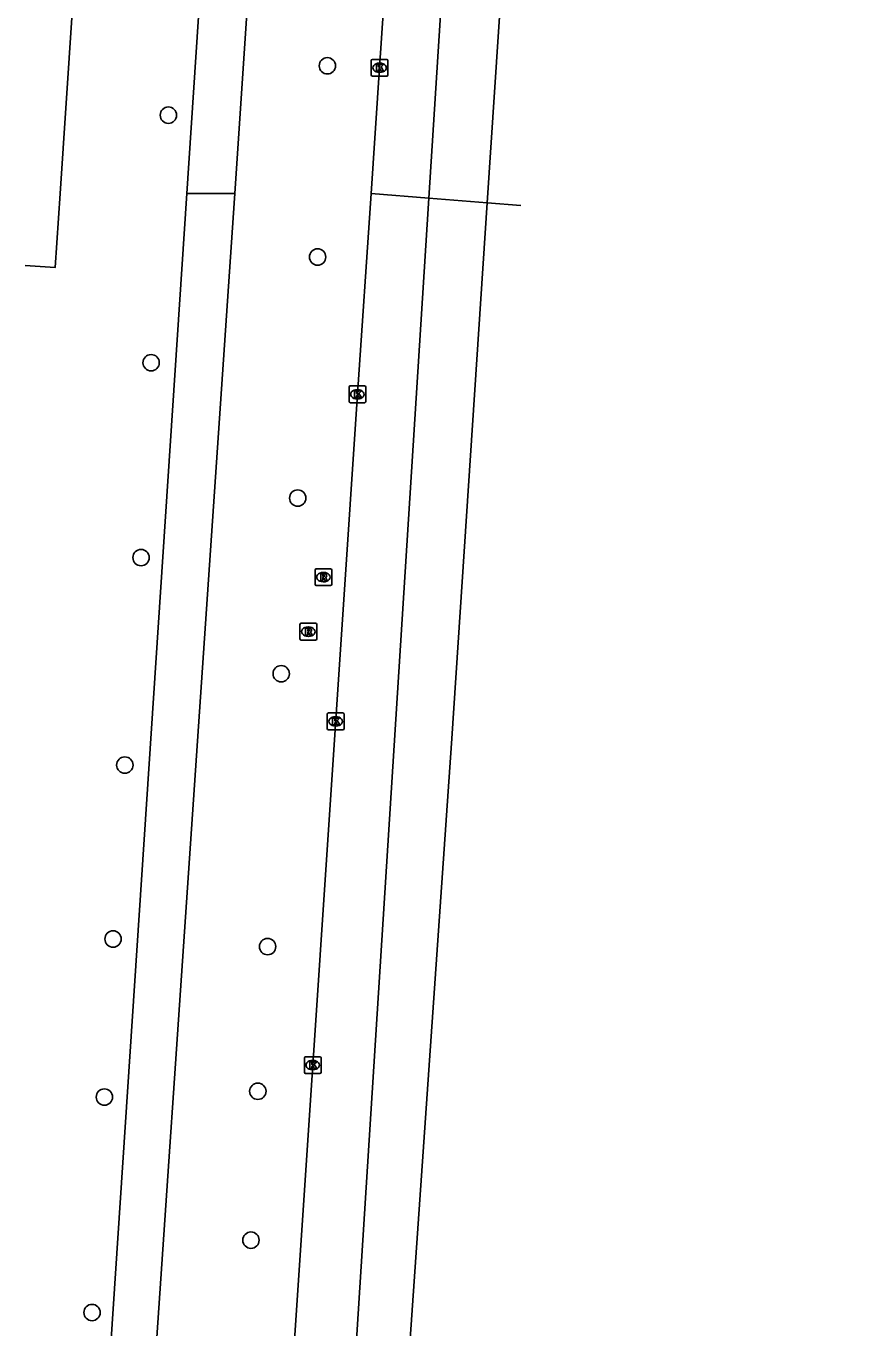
# Model space of a CAD drawing. Extents: x 161084 to 161928, y 385355 to 386522.
# Drawn here: x 161860.4 to 161909.9, y 385932.3 to 386010 of the extents above; entities that cross this region are included whole.
import ezdxf

# ---------------------------------------------------------------- set-up
doc = ezdxf.new("R2010")
doc.units = 0
for name, color, linetype in [('IMGEO_Berm_groen', 7, 'Continuous'), ('IMGEO_Boom', 7, 'Continuous'), ('IMGEO_Fietspad_gesloten', 7, 'Continuous'), ('IMGEO_Kolk', 7, 'Continuous'), ('IMGEO_Rijbaan_regionaal_gesloten', 7, 'Continuous'), ('IMGEO_Rioolput', 7, 'Continuous')]:
    doc.layers.add(name, color=color, linetype=linetype)

msp = doc.modelspace()

# ---------------------------------------------------------------- linework, layer by layer
at = {"layer": 'IMGEO_Berm_groen'}
msp.add_lwpolyline([(161862.326, 386016.281), (161863.481, 386016.205), (161862.401, 386000), (161862.107, 385995.589), (161860.312, 385995.707)], dxfattribs=at)
at = {"layer": 'IMGEO_Boom'}
for centre in [(161878.361, 386007.624), (161868.869, 386004.676), (161877.775, 385996.206), (161867.835, 385989.891), (161876.587, 385981.808), (161867.235, 385978.258), (161875.602, 385971.318), (161866.264, 385965.863), (161865.561, 385955.478), (161874.788, 385955.024), (161874.207, 385946.386), (161865.045, 385946.039), (161873.796, 385937.495), (161864.309, 385933.172)]:
    msp.add_circle(centre, 0.489, dxfattribs=at)
at = {"layer": 'IMGEO_Fietspad_gesloten'}
for points in [[(161872.841, 386000.002), (161877.74, 386073.727), (161880.64, 386115.728), (161889.428, 386249.977), (161893.251, 386306.802), (161893.91, 386321.858), (161893.593, 386328.226), (161893.095, 386333.841), (161892.584, 386340.168)], [(161891.064, 386331.233), (161891.084, 386328.755), (161891.158, 386319.706), (161890.614, 386306.794), (161886.48, 386250), (161877.617, 386115.791), (161869.97, 386000)], [(161869.97, 386000), (161860.914, 385862.863), (161860.697, 385856.475), (161860.437, 385843.514), (161860.421, 385812.4)], [(161863.707, 385862.465), (161865.295, 385889.362), (161872.841, 386000.002)], [(161869.97, 386000), (161872.841, 386000.002)]]:
    msp.add_lwpolyline(points, dxfattribs=at)
at = {"layer": 'IMGEO_Kolk'}
for p, q in [((161880.974, 386007.08), (161880.974, 386007.932)), ((161881.049, 386008.006), (161881.901, 386008.006)), ((161881.462, 386007.786), (161881.487, 386007.786)), ((161881.975, 386007.932), (161881.975, 386007.08)), ((161881.901, 386007.006), (161881.049, 386007.006)), ((161881.485, 386007.226), (161881.46, 386007.226)), ((161879.654, 385987.58), (161879.654, 385988.432)), ((161879.729, 385988.506), (161880.581, 385988.506)), ((161880.142, 385988.286), (161880.167, 385988.286)), ((161880.655, 385988.432), (161880.655, 385987.58)), ((161880.581, 385987.506), (161879.729, 385987.506)), ((161880.165, 385987.726), (161880.14, 385987.726)), ((161878.353, 385968.05), (161878.353, 385968.902)), ((161878.428, 385968.976), (161879.28, 385968.976)), ((161878.841, 385968.756), (161878.866, 385968.756)), ((161879.354, 385968.902), (161879.354, 385968.05)), ((161879.28, 385967.976), (161878.428, 385967.976)), ((161878.864, 385968.196), (161878.839, 385968.196)), ((161876.986, 385947.525), (161876.986, 385948.377)), ((161877.061, 385948.451), (161877.913, 385948.451)), ((161877.987, 385948.377), (161877.987, 385947.525)), ((161877.497, 385947.671), (161877.472, 385947.671)), ((161877.474, 385948.231), (161877.499, 385948.231)), ((161877.913, 385947.451), (161877.061, 385947.451))]:
    msp.add_line(p, q, dxfattribs=at)
for points in [[(161880.974, 386007.08), (161880.974, 386007.932)], [(161881.049, 386008.006), (161881.901, 386008.006)], [(161881.295, 386007.706), (161881.418, 386007.706), (161881.418, 386007.555), (161881.548, 386007.706), (161881.712, 386007.706), (161881.566, 386007.555), (161881.719, 386007.306), (161881.567, 386007.306), (161881.482, 386007.47), (161881.418, 386007.403), (161881.418, 386007.306), (161881.295, 386007.306), (161881.295, 386007.706)], [(161881.975, 386007.932), (161881.975, 386007.08)], [(161881.901, 386007.006), (161881.049, 386007.006)], [(161879.654, 385987.58), (161879.654, 385988.432)], [(161879.729, 385988.506), (161880.581, 385988.506)], [(161879.975, 385988.206), (161880.098, 385988.206), (161880.098, 385988.055), (161880.228, 385988.206), (161880.392, 385988.206), (161880.246, 385988.055), (161880.399, 385987.806), (161880.247, 385987.806), (161880.162, 385987.97), (161880.098, 385987.903), (161880.098, 385987.806), (161879.975, 385987.806), (161879.975, 385988.206)], [(161880.655, 385988.432), (161880.655, 385987.58)], [(161880.581, 385987.506), (161879.729, 385987.506)], [(161878.353, 385968.05), (161878.353, 385968.902)], [(161878.428, 385968.976), (161879.28, 385968.976)], [(161878.674, 385968.676), (161878.797, 385968.676), (161878.797, 385968.525), (161878.927, 385968.676), (161879.091, 385968.676), (161878.945, 385968.525), (161879.098, 385968.276), (161878.946, 385968.276), (161878.861, 385968.44), (161878.797, 385968.373), (161878.797, 385968.276), (161878.674, 385968.276), (161878.674, 385968.676)], [(161879.354, 385968.902), (161879.354, 385968.05)], [(161879.28, 385967.976), (161878.428, 385967.976)], [(161876.986, 385947.525), (161876.986, 385948.377)], [(161877.061, 385948.451), (161877.913, 385948.451)], [(161877.987, 385948.377), (161877.987, 385947.525)], [(161877.307, 385948.151), (161877.43, 385948.151), (161877.43, 385948), (161877.56, 385948.151), (161877.724, 385948.151), (161877.578, 385948), (161877.731, 385947.751), (161877.579, 385947.751), (161877.494, 385947.915), (161877.43, 385947.848), (161877.43, 385947.751), (161877.307, 385947.751), (161877.307, 385948.151)], [(161877.913, 385947.451), (161877.061, 385947.451)]]:
    msp.add_lwpolyline(points, dxfattribs=at)
for centre, start, end in [((161881.051, 386007.93), 91.55205, 178.44795), ((161881.051, 386007.93), 91.55205, 178.44795), ((161881.899, 386007.93), 1.55205, 88.44795), ((161881.899, 386007.93), 1.55205, 88.44795), ((161881.051, 386007.082), 181.55205, 268.44795), ((161881.051, 386007.082), 181.55205, 268.44795), ((161881.899, 386007.082), 271.55205, 358.44795), ((161881.899, 386007.082), 271.55205, 358.44795), ((161879.731, 385988.43), 91.55205, 178.44795), ((161879.731, 385988.43), 91.55205, 178.44795), ((161880.579, 385988.43), 1.55205, 88.44795), ((161880.579, 385988.43), 1.55205, 88.44795), ((161879.731, 385987.582), 181.55205, 268.44795), ((161879.731, 385987.582), 181.55205, 268.44795), ((161880.579, 385987.582), 271.55205, 358.44795), ((161880.579, 385987.582), 271.55205, 358.44795), ((161878.43, 385968.9), 91.55205, 178.44795), ((161878.43, 385968.9), 91.55205, 178.44795), ((161879.278, 385968.9), 1.55205, 88.44795), ((161879.278, 385968.9), 1.55205, 88.44795), ((161878.43, 385968.052), 181.55205, 268.44795), ((161878.43, 385968.052), 181.55205, 268.44795), ((161879.278, 385968.052), 271.55205, 358.44795), ((161879.278, 385968.052), 271.55205, 358.44795), ((161877.063, 385948.375), 91.55205, 178.44795), ((161877.063, 385948.375), 91.55205, 178.44795), ((161877.911, 385948.375), 1.55205, 88.44795), ((161877.911, 385948.375), 1.55205, 88.44795), ((161877.063, 385947.527), 181.55205, 268.44795), ((161877.063, 385947.527), 181.55205, 268.44795), ((161877.911, 385947.527), 271.55205, 358.44795), ((161877.911, 385947.527), 271.55205, 358.44795)]:
    msp.add_arc(centre, 0.0765, start, end, dxfattribs=at)
for centre, major_axis, ratio, start_param, end_param in [((161881.461, 386007.506), (-0.387, 0.002), 0.722429, 4.712389, 7.853982), ((161881.486, 386007.506), (-0.39, 0.002), 0.717154, 1.570796, 4.712389), ((161880.141, 385988.006), (-0.387, 0.002), 0.722429, 4.712389, 7.853982), ((161880.166, 385988.006), (-0.39, 0.002), 0.717154, 1.570796, 4.712389), ((161878.84, 385968.476), (-0.387, 0.002), 0.722429, 4.712389, 7.853982), ((161878.865, 385968.476), (-0.39, 0.002), 0.717154, 1.570796, 4.712389), ((161877.473, 385947.951), (-0.387, 0.002), 0.722429, 4.712389, 7.853982), ((161877.498, 385947.951), (-0.39, 0.002), 0.717154, 1.570796, 4.712389)]:
    msp.add_ellipse(centre, major_axis=major_axis, ratio=ratio, start_param=start_param, end_param=end_param, dxfattribs=at)
at = {"layer": 'IMGEO_Rijbaan_regionaal_gesloten'}
for points in [[(161909.86, 386326.602), (161904.574, 386251.456), (161895.582, 386115.417), (161887.902, 385999.449)], [(161904.392, 386297.467), (161903.778, 386284.235), (161900.945, 386244.945), (161898.498, 386207.444), (161896.786, 386182.057), (161892.369, 386115.484), (161888.256, 386060.09), (161884.423, 385999.725)], [(161900.032, 386283.486), (161899.005, 386267.204), (161897.844, 386250), (161897.688, 386247.689), (161896.272, 386227.138), (161895.039, 386208.609), (161893.584, 386187.111), (161892.301, 386167.608), (161890.842, 386146.1), (161889.511, 386126.602), (161888.774, 386115.559), (161888.14, 386106.073), (161886.827, 386086.569), (161885.523, 386067.062), (161884.193, 386047.529), (161882.784, 386027.002), (161881.476, 386007.505), (161880.968, 386000)], [(161880.968, 386000), (161880.156, 385988.006), (161877.488, 385947.951), (161876.259, 385929.436), (161874.817, 385907.937), (161873.673, 385890.432), (161872.224, 385869.939), (161871.293, 385855.734), (161870.944, 385850.411), (161869.564, 385829.902), (161868.338, 385811.401), (161868.168, 385809.162), (161867.937, 385807.148)], [(161884.423, 385999.725), (161878.877, 385912.355), (161874.663, 385855.505), (161868.954, 385770.166), (161868.584, 385764.635)], [(161884.423, 385999.725), (161880.968, 386000)], [(161887.902, 385999.449), (161884.423, 385999.725)], [(161887.902, 385999.449), (161885.783, 385967.45), (161878.015, 385855.277), (161876.247, 385828.168), (161872.52, 385771.04), (161872.073, 385764.393)], [(161889.915, 385999.289), (161887.902, 385999.449)]]:
    msp.add_lwpolyline(points, dxfattribs=at)
at = {"layer": 'IMGEO_Rioolput'}
for p, q in [((161877.623, 385976.662), (161877.623, 385977.514)), ((161877.698, 385977.588), (161878.55, 385977.588)), ((161878.111, 385977.368), (161878.136, 385977.368)), ((161878.624, 385977.514), (161878.624, 385976.662)), ((161878.55, 385976.588), (161877.698, 385976.588)), ((161878.134, 385976.808), (161878.109, 385976.808)), ((161876.723, 385973.406), (161876.723, 385974.258)), ((161876.798, 385974.332), (161877.65, 385974.332)), ((161877.211, 385974.112), (161877.236, 385974.112)), ((161877.724, 385974.258), (161877.724, 385973.406)), ((161877.65, 385973.332), (161876.798, 385973.332)), ((161877.234, 385973.552), (161877.209, 385973.552))]:
    msp.add_line(p, q, dxfattribs=at)
for points in [[(161877.623, 385976.662), (161877.623, 385977.514)], [(161877.698, 385977.588), (161878.55, 385977.588)], [(161878.212, 385977.286), (161877.96, 385977.288), (161877.96, 385976.888)], [(161878.138, 385977.207), (161878.084, 385977.207), (161878.084, 385977.126)], [(161878.084, 385977.126), (161878.136, 385977.126)], [(161878.624, 385977.514), (161878.624, 385976.662)], [(161878.55, 385976.588), (161877.698, 385976.588)], [(161877.96, 385976.888), (161878.084, 385976.888), (161878.084, 385977.05), (161878.095, 385977.05)], [(161878.142, 385977.021), (161878.213, 385976.888), (161878.353, 385976.888), (161878.288, 385977.014)], [(161876.723, 385973.406), (161876.723, 385974.258)], [(161876.798, 385974.332), (161877.65, 385974.332)], [(161877.312, 385974.03), (161877.06, 385974.032), (161877.06, 385973.632)], [(161877.724, 385974.258), (161877.724, 385973.406)], [(161877.65, 385973.332), (161876.798, 385973.332)], [(161877.06, 385973.632), (161877.184, 385973.632), (161877.184, 385973.794), (161877.195, 385973.794)], [(161877.238, 385973.951), (161877.184, 385973.951), (161877.184, 385973.87)], [(161877.184, 385973.87), (161877.236, 385973.87)], [(161877.242, 385973.765), (161877.313, 385973.632), (161877.453, 385973.632), (161877.388, 385973.758)]]:
    msp.add_lwpolyline(points, dxfattribs=at)
for centre, radius, start, end in [((161877.7, 385977.512), 0.0765, 91.55205, 178.44795), ((161877.7, 385977.512), 0.0765, 91.55205, 178.44795), ((161878.12, 385977.315), 0.19, 274.7715, 282.96867), ((161878.144, 385977.111), 0.0964, 77.00612, 93.18647), ((161878.158, 385977.168), 0.0378, 276.66336, 79.67722), ((161878.211, 385977.176), 0.109, 350.36119, 89.41601), ((161878.209, 385977.176), 0.112, 277.58423, 350.98172), ((161878.548, 385977.512), 0.0765, 1.55205, 88.44795), ((161878.548, 385977.512), 0.0765, 1.55205, 88.44795), ((161877.7, 385976.664), 0.0765, 181.55205, 268.44795), ((161877.7, 385976.664), 0.0765, 181.55205, 268.44795), ((161878.094, 385976.997), 0.0533, 26.02933, 88.69889), ((161878.193, 385976.961), 0.108, 29.51342, 73.79051), ((161878.548, 385976.664), 0.0765, 271.55205, 358.44795), ((161878.548, 385976.664), 0.0765, 271.55205, 358.44795), ((161876.8, 385974.256), 0.0765, 91.55205, 178.44795), ((161876.8, 385974.256), 0.0765, 91.55205, 178.44795), ((161877.311, 385973.92), 0.109, 350.36119, 89.41601), ((161877.648, 385974.256), 0.0765, 1.55205, 88.44795), ((161877.648, 385974.256), 0.0765, 1.55205, 88.44795), ((161876.8, 385973.408), 0.0765, 181.55205, 268.44795), ((161876.8, 385973.408), 0.0765, 181.55205, 268.44795), ((161877.194, 385973.741), 0.0533, 26.02933, 88.69889), ((161877.22, 385974.059), 0.19, 274.7715, 282.96867), ((161877.244, 385973.855), 0.0964, 77.00612, 93.18647), ((161877.258, 385973.912), 0.0378, 276.66336, 79.67722), ((161877.309, 385973.92), 0.112, 277.58423, 350.98172), ((161877.293, 385973.705), 0.108, 29.51342, 73.79051), ((161877.648, 385973.408), 0.0765, 271.55205, 358.44795), ((161877.648, 385973.408), 0.0765, 271.55205, 358.44795)]:
    msp.add_arc(centre, radius, start, end, dxfattribs=at)
for centre, major_axis, ratio, start_param, end_param in [((161878.11, 385977.088), (-0.387, 0.002), 0.722429, 4.712389, 7.853982), ((161878.135, 385977.088), (-0.39, 0.002), 0.717154, 1.570796, 4.712389), ((161877.21, 385973.832), (-0.387, 0.002), 0.722429, 4.712389, 7.853982), ((161877.235, 385973.832), (-0.39, 0.002), 0.717154, 1.570796, 4.712389)]:
    msp.add_ellipse(centre, major_axis=major_axis, ratio=ratio, start_param=start_param, end_param=end_param, dxfattribs=at)

doc.saveas('drawing.dxf')
